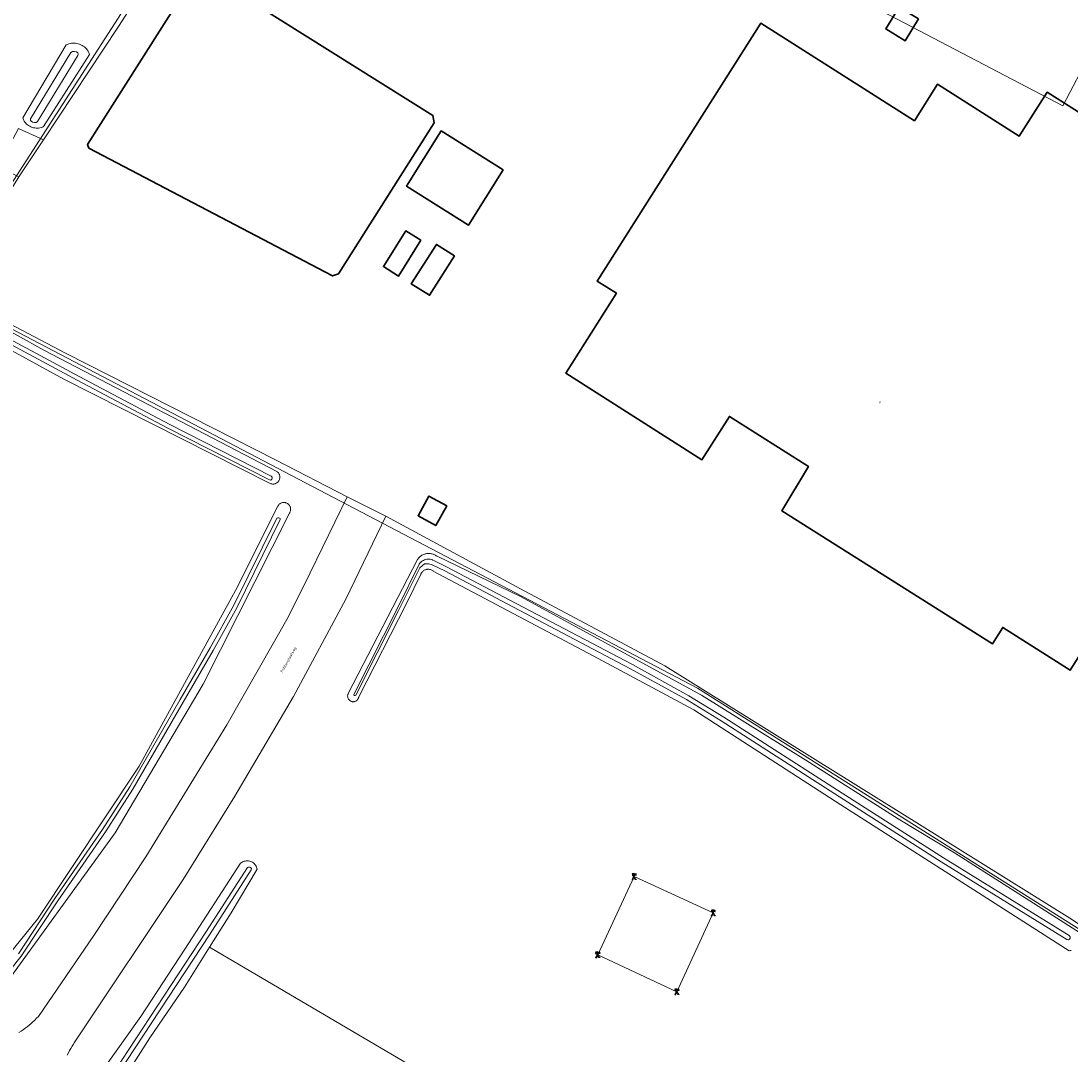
# Model space of a CAD drawing. Header units: metres. Extents: x 250001 to 257773, y 598992 to 609118.
# Tile 558 of 656: x 253147 to 253293, y 606300 to 606443. Entities that reach past the tile are written whole.
import ezdxf
from ezdxf.enums import TextEntityAlignment as Align
from ezdxf.lldxf.tags import DXFTag

# ---------------------------------------------------------------- set-up
doc = ezdxf.new("R2010")
doc.units = ezdxf.units.M
for name, color, linetype, lineweight in [('B-WE-GR-BOS_LOOF-GV', 252, 'Continuous', 13), ('B-WE-GR-GRAS-GV', 252, 'Continuous', 13), ('B-WE-IE-MEUBILAIR_WEGMEUBILAIR_HOOGSPANNINGSMAST-G', 252, 'Continuous', 18), ('B-WE-IE-MEUBILAIR_WEGMEUBILAIR_HOOGSPANNINGSMAST-S', 252, 'Continuous', 25), ('B-WE-KG-GRENS_PERCEEL-G', 150, 'KG-PERCEEL', 18), ('B-WE-OG-BEBOUWING-GV', 1, 'Continuous', 35), ('B-WE-OG-BEBOUWING-T18', 7, 'Continuous', 18), ('B-WE-OG-BEBOUWING_BASSIN-GV', 1, 'Continuous', 35), ('B-WE-OG-TERREIN_ERF-GV', 7, 'Continuous', 18), ('B-WE-OG-TOPOGRAFIE-T18', 2, 'Continuous', 18), ('B-WE-OG-WATER-GV', 252, 'Continuous', 18), ('B-WE-OG-WATER_SLOOT-GV', 252, 'Continuous', 18), ('B-WE-VH-VERHARDING_OPEN-GV', 252, 'Continuous', 18), ('X-XX-AL-REFERENTIE-G', 7, 'Continuous', 18)]:
    doc.layers.add(name, color=color, linetype=linetype, lineweight=lineweight)
doc.styles.add('NLCS-ISO-ANNOTATIEF-T18', font='NLCS-ISO.ttf', dxfattribs={"height": 1.8})
doc.styles.get("Standard").update_dxf_attribs({"font": 'NLCS-ISO.ttf'})
tags = doc.linetypes.add('KG-PERCEEL', pattern='A,5.5,-2,["P",Standard,S=1.8,R=0,X=-0.5,Y=-0.9],-2,5.5,-2,[5,NLCS.SHX,S=0.75,R=0,X=0,Y=0],-2', length=19).pattern_tags.tags
tags[6] = DXFTag(74, 10)

# ---------------------------------------------------------------- blocks, each defined once
blk = doc.blocks.new('BS2021-132-Xref-KAD-20210617')
at = {"layer": 'B-WE-KG-GRENS_PERCEEL-G', "flags": 128}
for points in [[(253449.49, 606360.86), (253441.06, 606327.05), (253394.72, 606253.53), (253240.78, 606350.68), (253135.92, 606405.57), (253187.639, 606485.707)], [(253302.926, 606453.357), (253291.42, 606431.38), (253187.639, 606485.707)]]:
    blk.add_lwpolyline(points, dxfattribs=at)
blk = doc.blocks.new('SKL-ET_HS_MAST-SO')
for p, q in [((0, 2.07), (-1.42, 1.76)), ((-1.42, 1.76), (-1.42, 1.64)), ((-1.42, 1.64), (0, 1.64)), ((0, 1.35), (-1.42, 1.04)), ((-1.42, 1.04), (-1.42, 0.92)), ((-1.42, 0.92), (0, 0.92)), ((-0.37, -0.37), (-0.12, 0.91)), ((0, 0.02), (-0.37, -0.37)), ((0, 0.54), (-0.25, 0.28)), ((0, 0.02), (-0.25, 0.28)), ((0, 0.54), (-0.16, 0.71)), ((-0.12, 0.91), (-0.12, 2.04)), ((0, 2.07), (1.42, 1.76)), ((1.42, 1.64), (0, 1.64)), ((0, 1.35), (1.42, 1.04)), ((1.42, 0.92), (0, 0.92)), ((0, 0.54), (0.16, 0.71)), ((0, 0.54), (0.25, 0.28)), ((0, 0.02), (0.25, 0.28)), ((0, 0.02), (0.37, -0.37)), ((0.12, 0.91), (0.12, 2.04)), ((0.37, -0.37), (0.12, 0.91)), ((1.42, 1.76), (1.42, 1.64)), ((1.42, 1.04), (1.42, 0.92)), ((-1.04, -1.76), (-0.37, -0.37)), ((-1.04, -1.76), (0, -0.75)), ((0, -0.75), (-0.37, -0.37)), ((0, -0.75), (0.37, -0.37)), ((1.04, -1.76), (0, -0.75)), ((1.04, -1.76), (0.37, -0.37))]:
    blk.add_line(p, q)
for points in [[(-1.42, -2), (-0.66, -2), (-0.66, -1.76), (-1.42, -1.76)], [(1.42, -2), (0.66, -2), (0.66, -1.76), (1.42, -1.76)]]:
    blk.add_lwpolyline(points, close=True)
blk = doc.blocks.new('BS2021-132-Xref-BGT-GRIJS-20210617-aangepast')
at = {"layer": 'B-WE-GR-BOS_LOOF-GV', "flags": 128}
blk.add_lwpolyline([(253204.777, 606296.167), (253173.15, 606314.767), (253169.684, 606309.258), (253164.884, 606302.199), (253161.607, 606297.149), (253187.474, 606277.495), (253204.75, 606296.13)], close=True, dxfattribs=at)
at = {"layer": 'B-WE-GR-GRAS-GV', "flags": 128}
for points in [[(253146.716, 606302.941), (253147.008, 606303.137), (253147.295, 606303.34), (253147.578, 606303.549), (253147.856, 606303.764), (253148.128, 606303.986), (253148.396, 606304.214), (253148.659, 606304.448), (253148.916, 606304.688), (253149.167, 606304.934), (253149.413, 606305.185), (253157.105, 606316.403), (253164.313, 606327.299), (253175.528, 606345.619), (253184.054, 606360.535), (253187.109, 606366.69), (253192.221, 606377.2), (253182.358, 606382.278), (253153.176, 606397.115), (253136.699, 606405.757)], [(253146.63, 606428.262), (253150.14, 606426.701), (253160.524, 606442.378), (253184.688, 606479.938)], [(253313.259, 606305.18), (253292.433, 606318.795), (253236.263, 606353.796), (253216.253, 606364.46), (253197.596, 606374.511), (253192.041, 606363.009), (253184.761, 606349.514), (253176.625, 606335.711), (253169.493, 606324.169), (253154.374, 606301.539), (253154.259, 606301.359), (253154.077, 606301.062), (253153.902, 606300.762), (253153.735, 606300.457), (253153.574, 606300.149), (253153.42, 606299.837)], [(253158.249, 606297.657), (253163.633, 606305.17), (253169.714, 606314.489), (253177.454, 606326.413), (253177.546, 606326.487), (253177.67, 606326.568), (253177.803, 606326.636), (253177.942, 606326.689), (253178.086, 606326.727), (253178.234, 606326.749), (253178.383, 606326.755), (253178.531, 606326.745), (253178.678, 606326.72), (253178.821, 606326.678), (253178.959, 606326.622), (253179.09, 606326.551), (253179.212, 606326.467), (253179.326, 606326.37), (253179.427, 606326.261), (253179.517, 606326.142), (253179.593, 606326.014), (253179.656, 606325.879), (253179.703, 606325.738), (253179.735, 606325.593), (253176.148, 606319.531), (253173.15, 606314.767), (253204.777, 606296.167)], [(253135.534, 606405.676), (253150.148, 606397.51), (253182.488, 606380.713), (253182.508, 606380.699), (253182.575, 606380.643), (253182.638, 606380.581), (253182.694, 606380.514), (253182.744, 606380.442), (253182.787, 606380.366), (253182.823, 606380.286), (253182.852, 606380.203), (253182.873, 606380.118), (253182.886, 606380.032), (253182.891, 606379.944), (253182.889, 606379.857), (253182.878, 606379.77), (253182.859, 606379.684), (253182.833, 606379.601), (253182.799, 606379.52), (253182.758, 606379.442), (253182.71, 606379.369), (253182.656, 606379.301), (253182.595, 606379.237), (253182.529, 606379.18), (253182.458, 606379.128), (253182.383, 606379.084), (253182.304, 606379.046), (253182.221, 606379.016), (253182.137, 606378.993), (253182.05, 606378.978), (253181.963, 606378.972), (253181.876, 606378.973), (253181.788, 606378.982), (253181.702, 606378.999), (253181.618, 606379.024), (253181.537, 606379.056), (253152.916, 606393.526), (253133.061, 606404.374)], [(253138.44, 606305.319), (253149.27, 606318.677), (253163.362, 606339.885), (253176.724, 606364.225), (253182.603, 606375.893), (253182.644, 606375.969), (253182.692, 606376.041), (253182.747, 606376.109), (253182.807, 606376.171), (253182.873, 606376.227), (253182.944, 606376.277), (253183.019, 606376.32), (253183.097, 606376.356), (253183.179, 606376.385), (253183.263, 606376.406), (253183.349, 606376.419), (253183.435, 606376.424), (253183.522, 606376.421), (253183.608, 606376.411), (253183.692, 606376.392), (253183.775, 606376.366), (253183.854, 606376.332), (253183.931, 606376.291), (253184.003, 606376.243), (253184.07, 606376.188), (253184.132, 606376.128), (253184.189, 606376.062), (253184.239, 606375.992), (253184.282, 606375.916), (253184.318, 606375.838), (253184.347, 606375.756), (253184.368, 606375.672), (253184.381, 606375.587), (253184.386, 606375.5), (253184.384, 606375.413), (253184.373, 606375.328), (253184.354, 606375.243), (253184.328, 606375.161), (253184.294, 606375.081), (253184.253, 606375.004), (253184.203, 606374.929), (253172.255, 606351.257), (253160.062, 606330.638), (253143.607, 606307.978)], [(253292.595, 606314.333), (253292.413, 606314.301), (253292.332, 606314.292), (253275.107, 606325.263), (253260.652, 606334.531), (253240.282, 606347.667), (253226.314, 606355.147), (253204.165, 606366.891), (253204.12, 606366.929), (253204.045, 606366.984), (253203.965, 606367.032), (253203.881, 606367.074), (253203.794, 606367.108), (253203.705, 606367.135), (253203.613, 606367.153), (253203.521, 606367.164), (253203.427, 606367.167), (253203.334, 606367.162), (253203.242, 606367.149), (253203.151, 606367.128), (253203.062, 606367.1), (253202.976, 606367.063), (253202.893, 606367.02), (253202.815, 606366.97), (253202.74, 606366.913), (253202.672, 606366.85), (253202.608, 606366.782), (253202.551, 606366.708), (253202.5, 606366.629), (253202.457, 606366.547), (253202.42, 606366.461), (253200.436, 606362.438), (253193.825, 606349.491), (253193.82, 606349.457), (253193.804, 606349.38), (253193.78, 606349.305), (253193.749, 606349.233), (253193.71, 606349.165), (253193.665, 606349.101), (253193.613, 606349.041), (253193.556, 606348.988), (253193.493, 606348.94), (253193.426, 606348.9), (253193.355, 606348.866), (253193.281, 606348.839), (253193.205, 606348.82), (253193.127, 606348.809), (253193.049, 606348.806), (253192.97, 606348.811), (253192.893, 606348.824), (253192.817, 606348.845), (253192.744, 606348.873), (253192.674, 606348.909), (253192.608, 606348.951), (253192.547, 606349.001), (253192.491, 606349.056), (253192.441, 606349.116), (253192.397, 606349.181), (253192.36, 606349.251), (253192.33, 606349.323), (253192.308, 606349.399), (253192.294, 606349.476), (253192.288, 606349.554), (253192.289, 606349.633), (253192.299, 606349.711), (253192.316, 606349.787), (253192.341, 606349.862), (253192.374, 606349.933), (253201.972, 606368.514), (253202.043, 606368.614), (253202.12, 606368.709), (253202.204, 606368.799), (253202.293, 606368.883), (253202.388, 606368.961), (253202.487, 606369.033), (253202.591, 606369.098), (253202.699, 606369.157), (253202.81, 606369.208), (253202.925, 606369.252), (253203.042, 606369.288), (253203.161, 606369.316), (253203.282, 606369.337), (253203.404, 606369.35), (253203.526, 606369.355), (253203.649, 606369.351), (253203.771, 606369.34), (253203.892, 606369.321), (253204.012, 606369.294), (253204.13, 606369.259), (253204.245, 606369.217), (253204.357, 606369.167), (253204.465, 606369.111), (253204.57, 606369.047), (253204.67, 606368.976), (253204.695, 606368.957), (253216.255, 606363.391), (253241.357, 606349.718), (253255.807, 606340.716), (253268.612, 606332.591), (253276.426, 606327.848), (253294.252, 606316.482)]]:
    blk.add_lwpolyline(points, dxfattribs=at)
blk.add_lwpolyline([(253149.968, 606428.458), (253149.797, 606428.397), (253149.622, 606428.352), (253149.443, 606428.322), (253149.262, 606428.308), (253149.081, 606428.31), (253148.901, 606428.328), (253148.723, 606428.362), (253148.549, 606428.411), (253148.38, 606428.475), (253148.217, 606428.554), (253148.061, 606428.647), (253147.915, 606428.753), (253147.778, 606428.871), (253147.653, 606429.001), (253147.54, 606429.142), (253147.439, 606429.292), (253147.352, 606429.45), (253147.28, 606429.615), (253147.241, 606429.725), (253153.254, 606439.832), (253153.429, 606439.912), (253153.61, 606439.978), (253153.796, 606440.028), (253153.985, 606440.063), (253154.177, 606440.082), (253154.369, 606440.085), (253154.562, 606440.072), (253154.752, 606440.043), (253154.939, 606439.999), (253155.122, 606439.939), (253155.3, 606439.864), (253155.471, 606439.775), (253155.633, 606439.671), (253155.787, 606439.555), (253155.93, 606439.426), (253156.062, 606439.286), (253156.182, 606439.135), (253156.29, 606438.975), (253156.383, 606438.807), (253156.462, 606438.631), (253156.515, 606438.487), (253150.132, 606428.533)], close=True, dxfattribs=at)
at = {"layer": 'B-WE-IE-MEUBILAIR_WEGMEUBILAIR_HOOGSPANNINGSMAST-G', "flags": 128}
blk.add_lwpolyline([(253226.954, 606313.736), (253237.927, 606308.606), (253242.971, 606319.535), (253231.999, 606324.578)], close=True, dxfattribs=at)
at = {"layer": 'B-WE-OG-BEBOUWING-GV', "flags": 128}
for points in [[(253271.429, 606443.442), (253268.745, 606445.082), (253266.9, 606442.063), (253269.584, 606440.423)], [(253270.866, 606429.325), (253249.591, 606442.831), (253226.892, 606407.078), (253229.557, 606405.44), (253222.551, 606394.356), (253241.374, 606382.344), (253245.208, 606388.353), (253256.171, 606381.391), (253252.504, 606375.242), (253281.691, 606356.834), (253283.12, 606359.1), (253292.454, 606353.174), (253326.713, 606407.136), (253317.392, 606413.054), (253318.464, 606414.742), (253289.253, 606433.287), (253285.394, 606427.208), (253274.082, 606434.39)], [(253213.858, 606422.522), (253205.266, 606427.913), (253200.458, 606420.25), (253209.05, 606414.859)], [(253202.42, 606412.761), (253200.346, 606414.058), (253197.248, 606409.104), (253199.322, 606407.807)], [(253207.117, 606410.612), (253204.582, 606412.182), (253201.102, 606406.703), (253203.637, 606405.133)], [(253206.016, 606375.943), (253203.55, 606377.304), (253202.044, 606374.575), (253204.51, 606373.214)]]:
    blk.add_lwpolyline(points, close=True, dxfattribs=at)
at = {"layer": 'B-WE-OG-BEBOUWING_BASSIN-GV', "flags": 128}
blk.add_lwpolyline([(253172.159, 606450.103), (253171.495, 606450.173), (253156.226, 606426.013), (253156.407, 606425.528), (253190.166, 606407.826), (253191, 606408.089), (253204.283, 606429.048), (253204.114, 606430.059)], close=True, dxfattribs=at)
at = {"layer": 'B-WE-OG-TERREIN_ERF-GV', "flags": 128}
blk.add_lwpolyline([(253184.688, 606479.938), (253160.524, 606442.378), (253150.14, 606426.701), (253146.719, 606421.537), (253146.675, 606421.471), (253136.699, 606405.757), (253153.176, 606397.115), (253182.358, 606382.278), (253192.221, 606377.2), (253197.596, 606374.511), (253216.253, 606364.46), (253236.263, 606353.796), (253292.433, 606318.795), (253313.259, 606305.18), (253359.14, 606276.364), (253395.042, 606253.933), (253422.368, 606297.38), (253440.676, 606326.332), (253443.233, 606336.926), (253449.737, 606362.379), (253427.818, 606376.098), (253384.14, 606403.304), (253347.054, 606426.85), (253315.002, 606446.874)], dxfattribs=at)
for points in [[(253156.226, 606426.013), (253171.495, 606450.173), (253172.159, 606450.103), (253204.114, 606430.059), (253204.283, 606429.048), (253191, 606408.089), (253190.166, 606407.826), (253156.407, 606425.528)], [(253266.9, 606442.063), (253268.745, 606445.082), (253271.429, 606443.442), (253269.584, 606440.423)], [(253249.591, 606442.831), (253270.866, 606429.325), (253274.082, 606434.39), (253285.394, 606427.208), (253289.253, 606433.287), (253318.464, 606414.742), (253317.392, 606413.054), (253326.713, 606407.136), (253292.454, 606353.174), (253283.12, 606359.1), (253281.691, 606356.834), (253252.504, 606375.242), (253256.171, 606381.391), (253245.208, 606388.353), (253241.374, 606382.344), (253222.551, 606394.356), (253229.557, 606405.44), (253226.892, 606407.078)], [(253213.858, 606422.522), (253209.05, 606414.859), (253200.458, 606420.25), (253205.266, 606427.913)], [(253202.42, 606412.761), (253199.322, 606407.807), (253197.248, 606409.104), (253200.346, 606414.058)], [(253207.117, 606410.612), (253203.637, 606405.133), (253201.102, 606406.703), (253204.582, 606412.182)], [(253206.016, 606375.943), (253204.51, 606373.214), (253202.044, 606374.575), (253203.55, 606377.304)]]:
    blk.add_lwpolyline(points, close=True, dxfattribs=at)
at = {"layer": 'B-WE-OG-WATER-GV', "flags": 128}
for points in [[(253154.699, 606438.88), (253154.416, 606438.916), (253154.153, 606438.912), (253153.908, 606438.784), (253148.339, 606429.612), (253148.323, 606429.403), (253148.417, 606429.258), (253148.609, 606429.119), (253148.863, 606429.069), (253149.082, 606429.081), (253149.309, 606429.203), (253154.878, 606438.375), (253154.936, 606438.571), (253154.856, 606438.736)], [(253203.738, 606368.542), (253203.579, 606368.558), (253203.42, 606368.557), (253203.262, 606368.54), (253203.106, 606368.508), (253202.954, 606368.46), (253202.808, 606368.397), (253202.668, 606368.32), (253202.537, 606368.229), (253202.416, 606368.126), (253202.306, 606368.011), (253202.208, 606367.886), (253199.271, 606361.969), (253193.177, 606349.894), (253193.148, 606349.811), (253193.147, 606349.756), (253193.177, 606349.711), (253193.231, 606349.687), (253193.289, 606349.67), (253193.346, 606349.666), (253193.412, 606349.692), (253199.339, 606361.437), (253202.276, 606367.353), (253202.948, 606367.928), (253203.527, 606367.893), (253203.988, 606367.797), (253205.751, 606366.923), (253214.421, 606362.373), (253231.418, 606353.429), (253239.255, 606349.101), (253244.076, 606346.145), (253260.492, 606335.621), (253274.557, 606326.628), (253291.989, 606315.862), (253292.208, 606315.797), (253292.38, 606315.874), (253292.466, 606316.038), (253292.464, 606316.215), (253292.336, 606316.386), (253274.904, 606327.152), (253260.839, 606336.146), (253244.423, 606346.67), (253239.602, 606349.626), (253231.765, 606353.953), (253214.768, 606362.897), (253206.098, 606367.448), (253204.334, 606368.321), (253204.118, 606368.436), (253204.046, 606368.464), (253203.894, 606368.511)]]:
    blk.add_lwpolyline(points, close=True, dxfattribs=at)
for points in [[(253141.414, 606400.53), (253154.796, 606393.363), (253167.369, 606386.715), (253181.432, 606379.544), (253181.625, 606379.529), (253181.698, 606379.571), (253181.775, 606379.655), (253181.839, 606379.788), (253181.812, 606379.927), (253181.705, 606380.078), (253167.645, 606387.247), (253155.078, 606393.892), (253141.696, 606401.06)], [(253141.631, 606306.803), (253147.044, 606313.532), (253152.115, 606321.189), (253158.695, 606330.768), (253162.492, 606336.67), (253169.489, 606348.76), (253173.65, 606355.912), (253176.928, 606361.835), (253182.94, 606374.066), (253182.923, 606374.185), (253182.86, 606374.254), (253182.734, 606374.306), (253182.596, 606374.301), (253182.446, 606374.236), (253176.522, 606362.183), (253173.244, 606356.261), (253169.083, 606349.108), (253162.086, 606337.019), (253158.289, 606331.117), (253151.709, 606321.538), (253146.638, 606313.881)], [(253160.519, 606297.309), (253173.13, 606316.517), (253178.919, 606325.519), (253178.961, 606325.672), (253178.864, 606325.794), (253178.719, 606325.878), (253178.554, 606325.879), (253178.414, 606325.844), (253172.626, 606316.843), (253160.013, 606297.632)]]:
    blk.add_lwpolyline(points, dxfattribs=at)
at = {"layer": 'B-WE-OG-WATER_SLOOT-GV', "flags": 128}
for points in [[(253154.562, 606440.072), (253154.369, 606440.085), (253154.177, 606440.082), (253153.985, 606440.063), (253153.796, 606440.028), (253153.61, 606439.978), (253153.429, 606439.912), (253153.254, 606439.832), (253147.241, 606429.725), (253147.28, 606429.615), (253147.352, 606429.45), (253147.439, 606429.292), (253147.54, 606429.142), (253147.653, 606429.001), (253147.778, 606428.871), (253147.915, 606428.753), (253148.061, 606428.647), (253148.217, 606428.554), (253148.38, 606428.475), (253148.549, 606428.411), (253148.723, 606428.362), (253148.901, 606428.328), (253149.081, 606428.31), (253149.262, 606428.308), (253149.443, 606428.322), (253149.622, 606428.352), (253149.797, 606428.397), (253149.968, 606428.458), (253150.132, 606428.533), (253156.515, 606438.487), (253156.462, 606438.631), (253156.383, 606438.807), (253156.29, 606438.975), (253156.182, 606439.135), (253156.062, 606439.286), (253155.93, 606439.426), (253155.787, 606439.555), (253155.633, 606439.671), (253155.471, 606439.775), (253155.3, 606439.864), (253155.122, 606439.939), (253154.939, 606439.999), (253154.752, 606440.043)], [(253154.153, 606438.912), (253154.416, 606438.916), (253154.699, 606438.88), (253154.856, 606438.736), (253154.936, 606438.571), (253154.878, 606438.375), (253149.309, 606429.203), (253149.082, 606429.081), (253148.863, 606429.069), (253148.609, 606429.119), (253148.417, 606429.258), (253148.323, 606429.403), (253148.339, 606429.612), (253153.908, 606438.784)], [(253203.42, 606368.557), (253203.579, 606368.558), (253203.738, 606368.542), (253203.894, 606368.511), (253204.046, 606368.464), (253204.118, 606368.436), (253204.334, 606368.321), (253206.098, 606367.448), (253214.768, 606362.897), (253231.765, 606353.953), (253239.602, 606349.626), (253244.423, 606346.67), (253260.839, 606336.146), (253274.904, 606327.152), (253292.336, 606316.386), (253292.464, 606316.215), (253292.466, 606316.038), (253292.38, 606315.874), (253292.208, 606315.797), (253291.989, 606315.862), (253274.557, 606326.628), (253260.492, 606335.621), (253244.076, 606346.145), (253239.255, 606349.101), (253231.418, 606353.429), (253214.421, 606362.373), (253205.751, 606366.923), (253203.988, 606367.797), (253203.527, 606367.893), (253202.948, 606367.928), (253202.276, 606367.353), (253199.339, 606361.437), (253193.412, 606349.692), (253193.346, 606349.666), (253193.289, 606349.67), (253193.231, 606349.687), (253193.177, 606349.711), (253193.147, 606349.756), (253193.148, 606349.811), (253193.177, 606349.894), (253199.271, 606361.969), (253202.208, 606367.886), (253202.306, 606368.011), (253202.416, 606368.126), (253202.537, 606368.229), (253202.668, 606368.32), (253202.808, 606368.397), (253202.954, 606368.46), (253203.106, 606368.508), (253203.262, 606368.54)]]:
    blk.add_lwpolyline(points, close=True, dxfattribs=at)
for points in [[(253133.061, 606404.374), (253152.916, 606393.526), (253181.537, 606379.056), (253181.618, 606379.024), (253181.702, 606378.999), (253181.788, 606378.982), (253181.876, 606378.973), (253181.963, 606378.972), (253182.05, 606378.978), (253182.137, 606378.993), (253182.221, 606379.016), (253182.304, 606379.046), (253182.383, 606379.084), (253182.458, 606379.128), (253182.529, 606379.18), (253182.595, 606379.237), (253182.656, 606379.301), (253182.71, 606379.369), (253182.758, 606379.442), (253182.799, 606379.52), (253182.833, 606379.601), (253182.859, 606379.684), (253182.878, 606379.77), (253182.889, 606379.857), (253182.891, 606379.944), (253182.886, 606380.032), (253182.873, 606380.118), (253182.852, 606380.203), (253182.823, 606380.286), (253182.787, 606380.366), (253182.744, 606380.442), (253182.694, 606380.514), (253182.638, 606380.581), (253182.575, 606380.643), (253182.508, 606380.699), (253182.488, 606380.713), (253150.148, 606397.51), (253135.534, 606405.676)], [(253141.696, 606401.06), (253155.078, 606393.892), (253167.645, 606387.247), (253181.705, 606380.078), (253181.812, 606379.927), (253181.839, 606379.788), (253181.775, 606379.655), (253181.698, 606379.571), (253181.625, 606379.529), (253181.432, 606379.544), (253167.369, 606386.715), (253154.796, 606393.363), (253141.414, 606400.53)], [(253143.607, 606307.978), (253160.062, 606330.638), (253172.255, 606351.257), (253184.203, 606374.929), (253184.253, 606375.004), (253184.294, 606375.081), (253184.328, 606375.161), (253184.354, 606375.243), (253184.373, 606375.328), (253184.384, 606375.413), (253184.386, 606375.5), (253184.381, 606375.587), (253184.368, 606375.672), (253184.347, 606375.756), (253184.318, 606375.838), (253184.282, 606375.916), (253184.239, 606375.992), (253184.189, 606376.062), (253184.132, 606376.128), (253184.07, 606376.188), (253184.003, 606376.243), (253183.931, 606376.291), (253183.854, 606376.332), (253183.775, 606376.366), (253183.692, 606376.392), (253183.608, 606376.411), (253183.522, 606376.421), (253183.435, 606376.424), (253183.349, 606376.419), (253183.263, 606376.406), (253183.179, 606376.385), (253183.097, 606376.356), (253183.019, 606376.32), (253182.944, 606376.277), (253182.873, 606376.227), (253182.807, 606376.171), (253182.747, 606376.109), (253182.692, 606376.041), (253182.644, 606375.969), (253182.603, 606375.893), (253176.724, 606364.225), (253163.362, 606339.885), (253149.27, 606318.677), (253138.44, 606305.319)], [(253146.638, 606313.881), (253151.709, 606321.538), (253158.289, 606331.117), (253162.086, 606337.019), (253169.083, 606349.108), (253173.244, 606356.261), (253176.522, 606362.183), (253182.446, 606374.236), (253182.596, 606374.301), (253182.734, 606374.306), (253182.86, 606374.254), (253182.923, 606374.185), (253182.94, 606374.066), (253176.928, 606361.835), (253173.65, 606355.912), (253169.489, 606348.76), (253162.492, 606336.67), (253158.695, 606330.768), (253152.115, 606321.189), (253147.044, 606313.532), (253141.631, 606306.803)], [(253294.252, 606316.482), (253276.426, 606327.848), (253268.612, 606332.591), (253255.807, 606340.716), (253241.357, 606349.718), (253216.255, 606363.391), (253204.695, 606368.957), (253204.67, 606368.976), (253204.57, 606369.047), (253204.465, 606369.111), (253204.357, 606369.167), (253204.245, 606369.217), (253204.13, 606369.259), (253204.012, 606369.294), (253203.892, 606369.321), (253203.771, 606369.34), (253203.649, 606369.351), (253203.526, 606369.355), (253203.404, 606369.35), (253203.282, 606369.337), (253203.161, 606369.316), (253203.042, 606369.288), (253202.925, 606369.252), (253202.81, 606369.208), (253202.699, 606369.157), (253202.591, 606369.098), (253202.487, 606369.033), (253202.388, 606368.961), (253202.293, 606368.883), (253202.204, 606368.799), (253202.12, 606368.709), (253202.043, 606368.614), (253201.972, 606368.514), (253192.374, 606349.933), (253192.341, 606349.862), (253192.316, 606349.787), (253192.299, 606349.711), (253192.289, 606349.633), (253192.288, 606349.554), (253192.294, 606349.476), (253192.308, 606349.399), (253192.33, 606349.323), (253192.36, 606349.251), (253192.397, 606349.181), (253192.441, 606349.116), (253192.491, 606349.056), (253192.547, 606349.001), (253192.608, 606348.951), (253192.674, 606348.909), (253192.744, 606348.873), (253192.817, 606348.845), (253192.893, 606348.824), (253192.97, 606348.811), (253193.049, 606348.806), (253193.127, 606348.809), (253193.205, 606348.82), (253193.281, 606348.839), (253193.355, 606348.866), (253193.426, 606348.9), (253193.493, 606348.94), (253193.556, 606348.988), (253193.613, 606349.041), (253193.665, 606349.101), (253193.71, 606349.165), (253193.749, 606349.233), (253193.78, 606349.305), (253193.804, 606349.38), (253193.82, 606349.457), (253193.825, 606349.491), (253200.436, 606362.438), (253202.42, 606366.461), (253202.457, 606366.547), (253202.5, 606366.629), (253202.551, 606366.708), (253202.608, 606366.782), (253202.672, 606366.85), (253202.74, 606366.913), (253202.815, 606366.97), (253202.893, 606367.02), (253202.976, 606367.063), (253203.062, 606367.1), (253203.151, 606367.128), (253203.242, 606367.149), (253203.334, 606367.162), (253203.427, 606367.167), (253203.521, 606367.164), (253203.613, 606367.153), (253203.705, 606367.135), (253203.794, 606367.108), (253203.881, 606367.074), (253203.965, 606367.032), (253204.045, 606366.984), (253204.12, 606366.929), (253204.165, 606366.891), (253226.314, 606355.147), (253240.282, 606347.667), (253260.652, 606334.531), (253275.107, 606325.263), (253292.332, 606314.292), (253292.413, 606314.301), (253292.595, 606314.333)], [(253161.607, 606297.149), (253164.884, 606302.199), (253169.684, 606309.258), (253173.15, 606314.767), (253176.148, 606319.531), (253179.735, 606325.593), (253179.703, 606325.738), (253179.656, 606325.879), (253179.593, 606326.014), (253179.517, 606326.142), (253179.427, 606326.261), (253179.326, 606326.37), (253179.212, 606326.467), (253179.09, 606326.551), (253178.959, 606326.622), (253178.821, 606326.678), (253178.678, 606326.72), (253178.531, 606326.745), (253178.383, 606326.755), (253178.234, 606326.749), (253178.086, 606326.727), (253177.942, 606326.689), (253177.803, 606326.636), (253177.67, 606326.568), (253177.546, 606326.487), (253177.454, 606326.413), (253169.714, 606314.489), (253163.633, 606305.17), (253158.249, 606297.657)], [(253160.013, 606297.632), (253172.626, 606316.843), (253178.414, 606325.844), (253178.554, 606325.879), (253178.719, 606325.878), (253178.864, 606325.794), (253178.961, 606325.672), (253178.919, 606325.519), (253173.13, 606316.517), (253160.519, 606297.309)]]:
    blk.add_lwpolyline(points, dxfattribs=at)
at = {"layer": 'B-WE-VH-VERHARDING_OPEN-GV', "flags": 128}
blk.add_lwpolyline([(253150.14, 606426.701), (253146.63, 606428.262), (253143.773, 606422.964), (253146.719, 606421.537)], close=True, dxfattribs=at)
blk.add_lwpolyline([(253153.42, 606299.837), (253153.574, 606300.149), (253153.735, 606300.457), (253153.902, 606300.762), (253154.077, 606301.062), (253154.259, 606301.359), (253154.374, 606301.539), (253169.493, 606324.169), (253176.625, 606335.711), (253184.761, 606349.514), (253192.041, 606363.009), (253197.596, 606374.511), (253192.221, 606377.2), (253187.109, 606366.69), (253184.054, 606360.535), (253175.528, 606345.619), (253164.313, 606327.299), (253157.105, 606316.403), (253149.413, 606305.185), (253149.167, 606304.934), (253148.916, 606304.688), (253148.659, 606304.448), (253148.396, 606304.214), (253148.128, 606303.986), (253147.856, 606303.764), (253147.578, 606303.549), (253147.295, 606303.34), (253147.008, 606303.137), (253146.716, 606302.941)], dxfattribs=at)
at = {"layer": 'B-WE-IE-MEUBILAIR_WEGMEUBILAIR_HOOGSPANNINGSMAST-S', "xscale": 0.2, "yscale": 0.2, "zscale": 0.2}
for p in [(253231.999, 606324.578), (253242.971, 606319.535), (253226.954, 606313.736), (253237.927, 606308.606)]:
    blk.add_blockref('SKL-ET_HS_MAST-SO', p, dxfattribs=at)
at = {"layer": 'B-WE-OG-BEBOUWING-T18', "style": 'NLCS-ISO-ANNOTATIEF-T18'}
blk.add_text('9', height=0.36, rotation=327.5, dxfattribs=at).set_placement((253266.059, 606390.315), align=Align.MIDDLE)
at = {"layer": 'B-WE-OG-TOPOGRAFIE-T18', "style": 'NLCS-ISO-ANNOTATIEF-T18'}
blk.add_text('Robbenplaatweg', height=0.36, rotation=60.9, dxfattribs=at).set_placement((253184.105, 606354.598), align=Align.MIDDLE)

msp = doc.modelspace()

# ---------------------------------------------------------------- block references
at = {"layer": 'X-XX-AL-REFERENTIE-G'}
for name in ['BS2021-132-Xref-BGT-GRIJS-20210617-aangepast', 'BS2021-132-Xref-KAD-20210617']:
    msp.add_blockref(name, (0, 0), dxfattribs=at)

doc.saveas('drawing.dxf')
